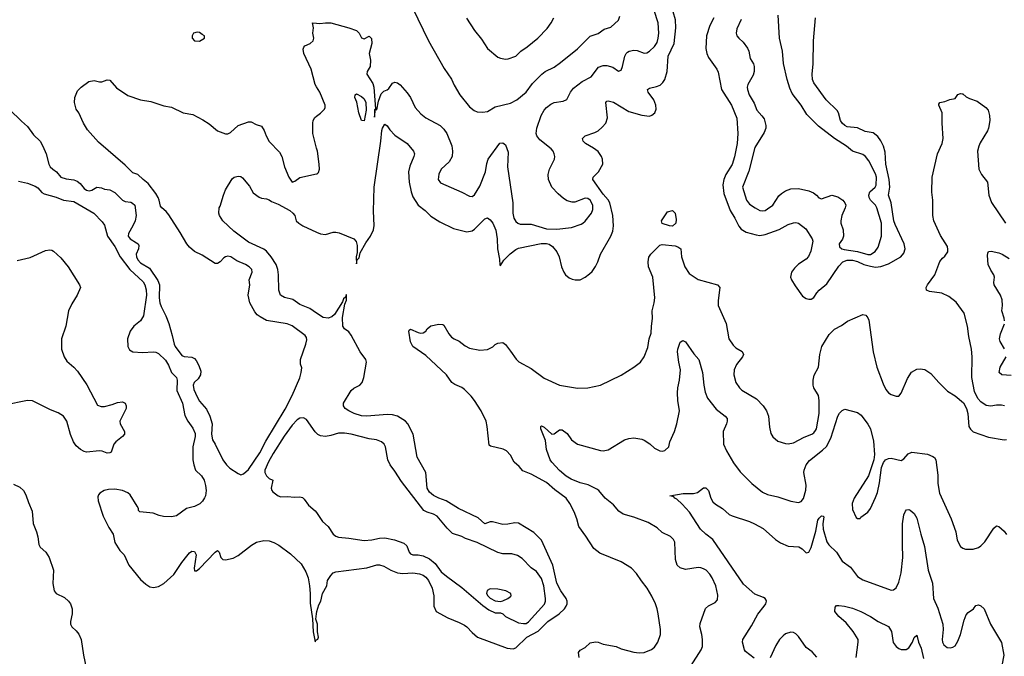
# Model space of a CAD drawing. Header units: inches. Extents: x 1771504 to 1971212, y 471788 to 643615.
# Tile 384 of 587: x 1877689 to 1885352, y 573660 to 578614. Entities that reach past the tile are written whole.
import ezdxf

# ---------------------------------------------------------------- set-up
doc = ezdxf.new("R2010")
doc.units = ezdxf.units.IN
doc.header["$MEASUREMENT"] = 0
doc.layers.add('B8577', color=7, linetype='Continuous')
doc.layers.add('B8587', color=7, linetype='Continuous')

msp = doc.modelspace()

# ---------------------------------------------------------------- linework, layer by layer
at = {"layer": 'B8577', "color": 5}
for points, elevation in [([(1880000, 578092.3), (1879989.5, 578110), (1879958.9, 578230), (1879901.6, 578350), (1879896, 578384), (1879900.1, 578399.9), (1879909.4, 578410.6), (1879950, 578428.2), (1879974, 578450), (1879979.6, 578470), (1879969.7, 578509.7), (1879975.1, 578550), (1879968.7, 578590), (1880000, 578587.7)], 540), ([(1877610, 577916.3), (1877703.7, 577823.7), (1877750, 577784.4), (1877797.4, 577717.4), (1877848.2, 577670), (1877870, 577631), (1877894.9, 577570), (1877916.3, 577490), (1877927.3, 577470), (1877946.8, 577450), (1877974.8, 577430), (1878010.7, 577390), (1878050, 577374.9), (1878110, 577367.6), (1878137.6, 577357.6), (1878160, 577340), (1878190, 577300.5), (1878210, 577287), (1878230, 577282.6), (1878250, 577287.4), (1878290, 577312), (1878326.4, 577306.4), (1878350, 577295.5), (1878390, 577290.3), (1878430.5, 577270), (1878489.2, 577209.2), (1878510, 577199.5), (1878554.4, 577194.4), (1878567.9, 577187.9), (1878586, 577170), (1878596.3, 577090), (1878586.8, 577050), (1878570.8, 577010), (1878535.8, 576950), (1878534.4, 576930), (1878548.5, 576910), (1878599.1, 576879.1), (1878610.2, 576870.2), (1878616.9, 576856.9), (1878614.9, 576830), (1878595.2, 576790), (1878597.5, 576770), (1878610, 576745.5), (1878630, 576723.5), (1878700.4, 576680.4), (1878765.5, 576585.5), (1878777.9, 576550), (1878773.8, 576450), (1878780.2, 576410), (1878790, 576381.6), (1878826.5, 576310), (1878848.9, 576250), (1878876.7, 576156.7), (1878890.3, 576090), (1878899.7, 576070), (1878950, 576001.7), (1878970, 575992.7), (1879030, 575989.2), (1879050, 575978.6), (1879063.2, 575963.2), (1879083.5, 575923.5), (1879098.6, 575878.6), (1879097.2, 575850), (1879079.2, 575820.8), (1879046.9, 575790), (1879040.7, 575770), (1879043.8, 575736.2), (1879070, 575678.4), (1879090, 575646.7), (1879143.4, 575583.4), (1879170.2, 575530.2), (1879186.4, 575470), (1879182.6, 575390), (1879190, 575346), (1879211.7, 575311.7), (1879269.1, 575190), (1879298.3, 575150), (1879325.7, 575125.7), (1879390, 575082.4), (1879410, 575073.7), (1879430, 575079.1), (1879470, 575112.9), (1879557.3, 575242.7), (1879605.5, 575334.5), (1879755.4, 575584.6), (1879810.2, 575689.8), (1879870, 575827.9), (1879881, 575870), (1879884.9, 575904.9), (1879874.9, 575934.9), (1879875.9, 575970), (1879916.9, 576090), (1879923.5, 576123.5), (1879920.6, 576140.6), (1879910, 576155.8), (1879810, 576231), (1879770, 576247.1), (1879610, 576273.3), (1879561, 576301), (1879538.6, 576318.6), (1879520.6, 576340.6), (1879479.5, 576410), (1879466.6, 576470), (1879480.5, 576550), (1879476.4, 576590), (1879499.7, 576650), (1879494.7, 576670), (1879474.3, 576690), (1879447.6, 576710), (1879379, 576739), (1879332, 576770), (1879310, 576774), (1879290, 576769.6), (1879278.2, 576761.8), (1879250, 576729.4), (1879230, 576717), (1879210, 576718.4), (1879110, 576782.7), (1879050, 576809.4), (1879010, 576843.6), (1878989.1, 576869.1), (1878938.6, 576958.6), (1878850, 577096.2), (1878830, 577122.9), (1878795.1, 577150), (1878784.2, 577164.2), (1878775.6, 577210), (1878767.3, 577230), (1878750, 577261.2), (1878690, 577339), (1878649.7, 577369.7), (1878610, 577409.4), (1878570, 577422.4), (1878510, 577481.7), (1878301.5, 577661.5), (1878216.9, 577756.9), (1878186, 577810), (1878149.4, 577889.4), (1878130, 577918), (1878120.9, 577950), (1878116, 577970), (1878119.3, 578010), (1878140.2, 578059.8), (1878168.7, 578090), (1878227.2, 578132.8), (1878270, 578140.8), (1878310, 578130.6), (1878329.4, 578130.6), (1878370, 578146.8), (1878390, 578142.8), (1878443.1, 578083.1), (1878530, 578025.5), (1878630, 577990.5), (1878710, 577978), (1878810, 577944), (1878870, 577932.7), (1878961, 577890), (1879036.1, 577876.1), (1879115.6, 577835.6), (1879163, 577803), (1879228.3, 577748.3), (1879290, 577725.8), (1879310, 577726.7), (1879330, 577737.4), (1879390, 577790.5), (1879470, 577820.7), (1879490, 577820.7), (1879530, 577798.8), (1879570, 577786), (1879592.8, 577752.8), (1879607.3, 577710), (1879630, 577666), (1879710, 577584.7), (1879730.4, 577550), (1879750.5, 577470), (1879783, 577390), (1879810, 577351.3), (1879830, 577358), (1879870, 577386), (1880000, 577415.1)], 540), ([(1880000, 577615.1), (1879969.7, 577730), (1879969.6, 577810.3), (1879973.2, 577830), (1879987.2, 577852.8), (1880000, 577863)], 540), ([(1877679, 577359), (1877750, 577342.8), (1877810, 577319.8), (1877830, 577305), (1877861.8, 577270), (1877879.3, 577259.3), (1877974, 577234), (1878030.1, 577210.1), (1878110, 577199.2), (1878265.2, 577110), (1878330, 577042.4), (1878350, 577014.6), (1878372.7, 576930), (1878430.1, 576850), (1878470.1, 576770), (1878545.8, 576670), (1878650, 576574.3), (1878663, 576550), (1878672.8, 576512.8), (1878676.5, 576470), (1878652.2, 576310), (1878630, 576270.8), (1878577.4, 576230), (1878550.3, 576190), (1878528.9, 576130), (1878532, 576070), (1878544.7, 576044.7), (1878570.2, 576030.2), (1878645.2, 576025.2), (1878730, 576028.7), (1878750, 576026.3), (1878770, 576016.8), (1878823.9, 575963.9), (1878847.2, 575927.2), (1878870, 575868.2), (1878911, 575830), (1878915.9, 575810), (1878912.3, 575730), (1878955.5, 575630), (1878974.4, 575534.4), (1878996.8, 575490), (1879036.7, 575436.7), (1879053.8, 575393.8), (1879054.7, 575370), (1879036.7, 575290), (1879038, 575190), (1879044.2, 575150), (1879058.5, 575110), (1879103.7, 575063.7), (1879124.4, 575030), (1879136.6, 574990), (1879140.4, 574950), (1879135.1, 574910), (1879127.5, 574892.5), (1879113.3, 574866.7), (1879092.4, 574847.6), (1879050, 574826.6), (1878988.7, 574811.3), (1878910, 574752.3), (1878870, 574744.8), (1878808.3, 574748.3), (1878774.9, 574754.9), (1878727, 574773), (1878624, 574784), (1878614.6, 574794.6), (1878613.2, 574810), (1878603, 574830), (1878550, 574915.8), (1878530, 574933.3), (1878490, 574949.8), (1878430, 574960.7), (1878381.2, 574958.8), (1878346, 574950), (1878312.7, 574930), (1878303, 574917), (1878297.7, 574902.3), (1878299.6, 574870), (1878338.3, 574750), (1878382.3, 574662.3), (1878417.4, 574610), (1878430, 574546.7), (1878470, 574484.4), (1878503.1, 574450), (1878538.7, 574370), (1878630, 574257.1), (1878670, 574221.6), (1878702.3, 574202.3), (1878730, 574196.4), (1878770, 574203.1), (1878810, 574226.4), (1878890, 574297.1), (1878951.1, 574390), (1878990, 574440.4), (1879010, 574464.4), (1879030, 574478.7), (1879050, 574475.8), (1879062.6, 574450), (1879046.3, 574346.3), (1879050, 574326), (1879066, 574326), (1879090, 574344.9), (1879210, 574470.3), (1879230, 574484), (1879242, 574470), (1879254, 574430), (1879270, 574414), (1879290.6, 574410.6), (1879350, 574424.4), (1879390, 574443.8), (1879493.5, 574526.5), (1879531.3, 574548.7), (1879590, 574561.6), (1879630, 574559.7), (1879666.8, 574546.8), (1879705.5, 574525.5), (1879797.5, 574457.5), (1879880.9, 574380.9), (1879916.7, 574316.7), (1879933.4, 574270), (1879944.2, 574210), (1879950.4, 574150), (1879950, 574074), (1879967.9, 573952.1), (1879972, 573850), (1879990, 573774), (1879995.3, 573784.7), (1880000, 573787.6)], 520), ([(1880000, 576331), (1879946.7, 576366.7), (1879870, 576397.7), (1879816, 576436), (1879750, 576452.8), (1879719.7, 576470), (1879705.6, 576510), (1879703.1, 576630), (1879697.8, 576670), (1879685, 576710), (1879647, 576770), (1879610, 576813.5), (1879590, 576829.8), (1879470, 576884.1), (1879355.1, 576970), (1879271.3, 577050), (1879244.7, 577090), (1879239.6, 577110), (1879242, 577150), (1879250, 577162), (1879276.2, 577250), (1879292, 577290), (1879344.2, 577375.8), (1879359, 577390), (1879390, 577398), (1879410, 577393), (1879422.9, 577382.9), (1879478.6, 577318.6), (1879507.5, 577267.5), (1879553.9, 577233.9), (1879570, 577225.3), (1879610, 577220.3), (1879630, 577212.2), (1879650, 577199.3), (1879699.9, 577179.9), (1879791, 577130), (1879816, 577110), (1879830, 577091.3), (1879842, 577050), (1879860.5, 577030), (1879893, 577010), (1880000, 576962)], 520), ([(1877670, 576739.6), (1877770, 576762.8), (1877890, 576818.5), (1877924.2, 576824.2), (1877939.9, 576819.9), (1877953, 576813), (1878010, 576761.3), (1878066.7, 576690), (1878154.9, 576550), (1878161.6, 576530), (1878136.9, 576470), (1878096.4, 576403.6), (1878070.2, 576350), (1878049.2, 576230), (1878014.2, 576130), (1878014.2, 576050), (1878034.4, 575990), (1878056.4, 575956.4), (1878111.8, 575910), (1878138.6, 575878.6), (1878212, 575772), (1878295.6, 575615.6), (1878324.2, 575604.2), (1878350, 575603.9), (1878410, 575619.1), (1878450, 575635.2), (1878490, 575640.5), (1878510.4, 575630.4), (1878519.1, 575610), (1878517.6, 575590), (1878469.3, 575490), (1878471.6, 575470), (1878505.3, 575410), (1878504.9, 575390), (1878489.1, 575370.9), (1878438, 575330), (1878423, 575310), (1878400.5, 575250), (1878390, 575244.8), (1878370, 575242.3), (1878330, 575256.9), (1878310, 575259.3), (1878210, 575249.8), (1878190, 575254.6), (1878162.6, 575270), (1878130, 575298.5), (1878109.1, 575330), (1878085.3, 575385.3), (1878055.5, 575490), (1878029.5, 575529.5), (1877990, 575555.9), (1877930, 575579.6), (1877790, 575648.5), (1877750, 575651.9), (1877570, 575615.4)], 480), ([(1880000, 575397.9), (1879990, 575408.3), (1879922.4, 575502.4), (1879896.8, 575516.8), (1879870, 575513.6), (1879850, 575501.7), (1879810, 575459.2), (1879747.2, 575372.8), (1879662.1, 575237.9), (1879625.9, 575174.1), (1879598.1, 575110), (1879598, 575090), (1879610, 575064.7), (1879630, 575045.2), (1879660.5, 575030), (1879647, 574970), (1879650.4, 574950), (1879660.7, 574940.7), (1879700.4, 574910), (1879721.7, 574901.7), (1879770, 574905.1), (1879830, 574899.5), (1879870, 574901.6), (1879890, 574896.9), (1879904.1, 574884.1), (1879937.2, 574837.2), (1879990, 574792.7), (1880000, 574778.2)], 540), ([(1877640.7, 575000.7), (1877690, 574975.6), (1877720.3, 574950), (1877737.4, 574917.4), (1877757.4, 574857.4), (1877787, 574790), (1877793.3, 574693.3), (1877819.5, 574630), (1877830.3, 574590), (1877838.4, 574530), (1877848.2, 574510), (1877892, 574470), (1877918.7, 574430), (1877952, 574330), (1877947.8, 574227.8), (1877957.6, 574170), (1877973.4, 574150), (1878037.2, 574117.2), (1878070, 574090.6), (1878085.5, 574070), (1878099.1, 574030), (1878099.1, 573990), (1878084.9, 573930), (1878084.9, 573910), (1878094, 573890), (1878130, 573859.1), (1878150, 573834), (1878166.7, 573790), (1878184.9, 573670), (1878207.2, 573570)], 480), ([(1880000, 573932.8), (1879994, 573950), (1880000, 573991.6)], 520)]:
    msp.add_lwpolyline(points, dxfattribs=dict(at, elevation=elevation))
at = {"layer": 'B8577', "color": 5, "elevation": 560}
msp.add_lwpolyline([(1879070, 578516.2), (1879042.8, 578510), (1879031, 578490), (1879031, 578470), (1879050, 578451), (1879090, 578446.8), (1879128, 578470), (1879128.7, 578490), (1879110, 578498), (1879090, 578515.1)], close=True, dxfattribs=at)
at = {"layer": 'B8587', "color": 5}
for points, elevation in [([(1880000, 578587.7), (1880025.8, 578585.8), (1880070, 578590.9), (1880110, 578588.9), (1880250, 578551.4), (1880310.2, 578530), (1880332.1, 578510), (1880350, 578472.7), (1880370, 578465.5), (1880410, 578485.5), (1880426.7, 578466.7), (1880430.3, 578430), (1880408.2, 578350), (1880418.4, 578298.4), (1880417.7, 578250), (1880393.2, 578210), (1880391.3, 578190), (1880437.7, 578117.7), (1880445.6, 578090), (1880459.1, 577920.9), (1880450, 577914), (1880450, 577856), (1880457, 577897), (1880454, 577906), (1880462, 577918), (1880470, 577914), (1880480.8, 577979.2), (1880502, 578038), (1880522.1, 578057.9), (1880550.4, 578069.6), (1880560.9, 578079.1), (1880590, 578121.3), (1880610, 578128.5), (1880630, 578122.4), (1880650, 578106.4), (1880705.3, 578045.3), (1880730.3, 578010), (1880766.7, 577930), (1880810, 577881.6), (1880850, 577850.4), (1880961.6, 577790), (1880990, 577762.4), (1881014, 577730), (1881053.4, 577633.4), (1881058.2, 577590), (1881055.2, 577550), (1881031.7, 577508.3), (1880968.7, 577450), (1880950, 577413.2), (1880946.4, 577370), (1880963.9, 577343.9), (1881130, 577272.4), (1881190, 577240.5), (1881210, 577239.3), (1881230, 577252), (1881270, 577319.6), (1881313.9, 577430), (1881324.5, 577495.5), (1881336.2, 577530), (1881426.1, 577653.9), (1881450, 577657.1), (1881470, 577640.5), (1881490, 577584.7), (1881485, 577470), (1881526.8, 577190), (1881528, 577110), (1881536.1, 577070), (1881550, 577043.1), (1881566, 577030), (1881583.6, 577023.6), (1881670, 577021.9), (1881790, 576987.3), (1881870, 576984.3), (1881983.5, 576996.5), (1882057.6, 577022.4), (1882072.3, 577030), (1882090, 577047.7), (1882138.7, 577110), (1882150, 577138), (1882150.8, 577170), (1882130, 577209.6), (1882110, 577221.7), (1882090, 577225.1), (1882010, 577195.1), (1881990, 577193.6), (1881950, 577205.1), (1881922, 577222), (1881878.9, 577258.9), (1881831, 577311), (1881805.1, 577370), (1881802.4, 577410), (1881811.6, 577450), (1881851.4, 577528.6), (1881854, 577550), (1881849.6, 577570), (1881840.7, 577590), (1881824.5, 577610), (1881738.3, 577678.3), (1881715.1, 577710), (1881708.5, 577730), (1881714, 577770), (1881748.7, 577870), (1881771.1, 577910), (1881790, 577931.6), (1881822.8, 577957.2), (1881850, 577970.2), (1881919.1, 577980.9), (1881947, 577993), (1881975.4, 578050), (1881999.7, 578080.3), (1882066.7, 578133.3), (1882137.2, 578170), (1882194.6, 578245.4), (1882230, 578258.6), (1882258, 578258), (1882304.8, 578244.8), (1882350, 578213.4), (1882370, 578220.7), (1882381.1, 578250), (1882398, 578330), (1882408.4, 578350), (1882419.6, 578360.4), (1882432.7, 578370), (1882470, 578377.3), (1882494.3, 578374.3), (1882550, 578352.7), (1882570, 578357.1), (1882590, 578368.4), (1882630, 578405.7), (1882650, 578436.3), (1882658.5, 578470), (1882662.2, 578510), (1882656.8, 578590), (1882626.9, 578686.9)], 540), ([(1880000, 576962), (1880030, 576948.6), (1880070, 576942.9), (1880130, 576960.3), (1880150, 576961.7), (1880175.9, 576955.9), (1880290.2, 576910.2), (1880309.2, 576889.2), (1880316.7, 576856.7), (1880316.5, 576803.5), (1880308.8, 576770), (1880310, 576714), (1880314.8, 576745.2), (1880330, 576761), (1880339.8, 576800.2), (1880383.3, 576876.7), (1880419.7, 576930), (1880441.6, 576978.4), (1880447.5, 577012.5), (1880443.4, 577123.4), (1880447.3, 577310), (1880501.1, 577670), (1880507.7, 577752.3), (1880512.2, 577770), (1880530, 577800.2), (1880550, 577787.4), (1880570, 577757.4), (1880610, 577716.1), (1880703.8, 577650), (1880754.8, 577590), (1880761.6, 577570), (1880757.4, 577550), (1880726, 577474), (1880715, 577430), (1880720.2, 577350), (1880735.1, 577275.1), (1880750, 577237.1), (1880790.1, 577170.2), (1880843.7, 577130), (1880890, 577084.2), (1880960.2, 577040.2), (1881064.9, 576990), (1881170, 576962.4), (1881210, 576972.3), (1881230, 576985.4), (1881310, 577065.2), (1881330, 577072.6), (1881350, 577057.4), (1881370.2, 577030), (1881395.7, 576975.7), (1881406.1, 576910), (1881406.8, 576830), (1881423.2, 576750), (1881424.9, 576704.9), (1881430, 576701), (1881458.2, 576741.8), (1881507, 576793), (1881550, 576827.1), (1881570, 576836.9), (1881748.4, 576871.6), (1881790, 576872.7), (1881810, 576866.7), (1881835.3, 576850), (1881870, 576808.4), (1881888.6, 576768.6), (1881905.2, 576690), (1881923, 576650), (1881937.8, 576630), (1881966.6, 576606.6), (1881990, 576595.5), (1882011.1, 576588.9), (1882050.6, 576590.6), (1882089.8, 576610.2), (1882124.2, 576635.8), (1882144.2, 576655.8), (1882170, 576692.7), (1882189.1, 576730.9), (1882209.8, 576790), (1882290.5, 576930), (1882305.4, 576970), (1882311.1, 577010), (1882305.8, 577090), (1882282.2, 577190), (1882270, 577212.7), (1882230, 577256.1), (1882149.7, 577370), (1882151.5, 577390), (1882192.6, 577430), (1882228.7, 577490), (1882225.5, 577530), (1882217.7, 577550), (1882190, 577588.7), (1882155.2, 577615.2), (1882093.3, 577650), (1882074.7, 577670), (1882069.6, 577690), (1882089.3, 577710), (1882164.3, 577735.7), (1882189.9, 577750.1), (1882223, 577777), (1882249.8, 577810), (1882265, 577850), (1882249.6, 577970), (1882259.3, 577980.7), (1882270, 577983.8), (1882310, 577971.4), (1882430, 577900.1), (1882530, 577871.8), (1882590, 577864.9), (1882610, 577870.3), (1882631.2, 577888.8), (1882641.4, 577918.6), (1882640.2, 577950), (1882623.7, 577990), (1882579.8, 578050), (1882575.1, 578070), (1882590, 578080.2), (1882646.1, 578093.9), (1882674.3, 578105.7), (1882695.6, 578124.4), (1882710.9, 578149.1), (1882729.2, 578210), (1882737, 578330), (1882781.7, 578430), (1882795.9, 578550), (1882792.9, 578612.9), (1882775.7, 578675.7)], 520), ([(1880746.5, 578706.5), (1880870.3, 578450.3), (1880993.9, 578233.9), (1881050, 578150.7), (1881070, 578104), (1881113.4, 578030), (1881190, 577935.8), (1881226.8, 577906.8), (1881250, 577898.5), (1881290, 577894), (1881330, 577899.7), (1881390, 577936.2), (1881510, 577964.7), (1881557.6, 577990), (1881630, 578050.4), (1881681.1, 578118.9), (1881752.3, 578190), (1881779.3, 578210), (1881850, 578244.9), (1881898.9, 578281.1), (1882030, 578387.2), (1882130, 578487), (1882190, 578507.2), (1882238.6, 578541.4), (1882290, 578556.4), (1882349.6, 578610.4), (1882359.1, 578640.9)], 560), ([(1881165.3, 578625.2), (1881229, 578529), (1881282, 578462), (1881330.3, 578390.3), (1881410, 578324), (1881430, 578314), (1881470, 578308.2), (1881490.9, 578310.9), (1881550, 578330.6), (1881589.8, 578370.2), (1881637.8, 578402.2), (1881722.9, 578470), (1881793.4, 578546.6), (1881825.6, 578590), (1881845.1, 578630)], 580), ([(1883091.2, 578630), (1883061, 578570), (1883035.3, 578490), (1883030.1, 578390.1), (1883035.5, 578350), (1883050, 578319.6), (1883115, 578230), (1883125.4, 578205.4), (1883150.1, 578070), (1883229.6, 577949.6), (1883270.7, 577849.3), (1883277.7, 577730), (1883272.9, 577650), (1883253, 577547), (1883233.5, 577486.5), (1883185, 577410), (1883169, 577370), (1883161.5, 577330), (1883170, 577263.1), (1883218, 577130), (1883255.7, 577070), (1883287, 577007), (1883304.2, 576984.2), (1883342, 576962), (1883419.5, 576939.5), (1883450, 576934.2), (1883490, 576941.9), (1883598.6, 576981.4), (1883670, 577020.2), (1883710, 577034.7), (1883730, 577035.8), (1883750, 577030.2), (1883806.2, 576986.2), (1883856.9, 576910), (1883862.3, 576890), (1883846.1, 576813.9), (1883827.9, 576772.1), (1883809.2, 576750.8), (1883750, 576710.9), (1883718.8, 576681.2), (1883696.9, 576650), (1883689.1, 576610), (1883696.2, 576590), (1883724.1, 576544.1), (1883782.1, 576462.1), (1883810, 576443.5), (1883830, 576439), (1883850, 576440.5), (1883870, 576451.3), (1883891.8, 576490), (1883909.9, 576510), (1883970, 576559.6), (1884062.9, 576697.1), (1884095, 576730), (1884130, 576742.7), (1884170, 576743.7), (1884210, 576733.3), (1884258, 576710), (1884310, 576695.9), (1884350, 576688.7), (1884390, 576693.4), (1884450, 576715.7), (1884547.3, 576770), (1884570, 576796.5), (1884580.4, 576830), (1884571.3, 576870), (1884501.2, 577021.2), (1884493.1, 577050), (1884470.4, 577190), (1884450.4, 577250), (1884460.1, 577310), (1884456.5, 577370), (1884430.4, 577490), (1884424.1, 577584), (1884411, 577630), (1884391.3, 577671.3), (1884366.4, 577706.4), (1884330, 577734.6), (1884270, 577744.3), (1884210, 577772.1), (1884130, 577780.6), (1884110, 577790.7), (1884089.9, 577810), (1884077, 577830), (1884060.7, 577890), (1884050, 577908.2), (1883966, 577990), (1883870, 578124.2), (1883858.7, 578150), (1883855.8, 578190), (1883864.2, 578270), (1883866.8, 578450), (1883882, 578630)], 520), ([(1883303.6, 578616.4), (1883270, 578542), (1883264.9, 578510), (1883270.3, 578490), (1883284.6, 578470), (1883318.5, 578438.5), (1883352.8, 578392.8), (1883362.8, 578370), (1883373.5, 578313.5), (1883399.3, 578270), (1883404.4, 578250), (1883404.4, 578210), (1883396.5, 578183.5), (1883356.3, 578110), (1883350.6, 578090), (1883353, 578070), (1883365.3, 578030), (1883405.1, 577965.1), (1883424.9, 577910), (1883466, 577866), (1883481.8, 577841.8), (1883497, 577790), (1883495.3, 577770), (1883482.2, 577737.8), (1883410, 577619.3), (1883363.4, 577436.6), (1883314, 577310), (1883346.5, 577210), (1883370, 577179.3), (1883413.4, 577150), (1883450, 577130.4), (1883470, 577126.7), (1883490, 577130.4), (1883510, 577141.3), (1883550, 577170.3), (1883596.6, 577243.4), (1883617.1, 577262.9), (1883650, 577282.9), (1883690, 577298.4), (1883750, 577299.7), (1883830, 577282.7), (1883867.7, 577267.7), (1883890.1, 577250.1), (1883908.2, 577228.2), (1883930, 577219.6), (1884010, 577250.1), (1884056.3, 577236.3), (1884094.8, 577210), (1884110.7, 577190), (1884117.2, 577170), (1884114.2, 577150), (1884088.3, 577090), (1884079.2, 577050), (1884079.8, 577030), (1884098.5, 576978.5), (1884100.7, 576930), (1884092.6, 576907.4), (1884067.8, 576870), (1884070, 576846.7), (1884088.4, 576830), (1884105.2, 576825.2), (1884210, 576811.6), (1884290, 576786.5), (1884310, 576787.2), (1884347.8, 576810), (1884370, 576843), (1884394.9, 576930), (1884395.9, 577030), (1884359.8, 577150), (1884348.4, 577170), (1884310.5, 577210.5), (1884300.2, 577230), (1884297.3, 577250), (1884305.4, 577274.6), (1884345.7, 577310), (1884354.3, 577325.7), (1884358, 577390), (1884350, 577413.6), (1884296.8, 577516.8), (1884271.5, 577550), (1884250, 577564.4), (1884170, 577591.3), (1884124.5, 577630), (1884030.8, 577690.8), (1883906.4, 577786.4), (1883816, 577876), (1883770, 577949.5), (1883701, 578041), (1883682.2, 578082.2), (1883661.3, 578150), (1883633.6, 578273.6), (1883625.6, 578370), (1883602.4, 578470), (1883591.2, 578648.8)], 540), ([(1880000, 577863), (1880030, 577886.8), (1880061.3, 577918.7), (1880067.3, 577930), (1880067.8, 577950), (1880025.1, 578050), (1880000, 578092.3)], 540), ([(1885352.3, 575610), (1885330, 575615.8), (1885290, 575615.8), (1885246.9, 575606.9), (1885210, 575611.5), (1885170, 575641.6), (1885146.7, 575666.7), (1885120, 575720), (1885098.7, 575830), (1885102, 575990), (1885097.5, 576050), (1885075.9, 576150), (1885064.4, 576230), (1885039.8, 576330), (1884975.9, 576415.9), (1884919.6, 576459.6), (1884865.7, 576485.7), (1884770, 576498.9), (1884745.1, 576510), (1884743.5, 576530), (1884753, 576550), (1884812.1, 576627.9), (1884850, 576733.4), (1884870, 576758), (1884890, 576774), (1884911, 576809), (1884912.7, 576827.3), (1884909.6, 576850), (1884856, 576936), (1884802.2, 577050), (1884795.8, 577090), (1884796.8, 577210), (1884786.5, 577273.5), (1884791.1, 577390), (1884831.5, 577570), (1884867.6, 577650), (1884875.6, 577690), (1884867, 577810), (1884867.3, 577890), (1884841.2, 577950), (1884842.7, 577957.3), (1884850, 577971), (1884890, 577978.8), (1884926.6, 577993.4), (1884970, 578001), (1884990, 578031), (1885010, 578038.8), (1885022.7, 578037.3), (1885030, 578036.3), (1885054.6, 578014.6), (1885080.3, 578000.2), (1885139.9, 577979.9), (1885207.3, 577930), (1885225.5, 577910), (1885236.4, 577870), (1885238, 577830), (1885228.8, 577770), (1885221.7, 577750), (1885163.8, 577656.2), (1885152.4, 577630), (1885143.9, 577590), (1885153.1, 577450), (1885174.9, 577410), (1885220.3, 577350), (1885230.2, 577250), (1885252.5, 577192.5), (1885360.3, 577030)], 480), ([(1880000, 577415.1), (1880004, 577416), (1880013.6, 577426.4), (1880022, 577450), (1880020.9, 577490), (1880006.6, 577590), (1880000, 577615.1)], 540), ([(1882042.4, 573650), (1882038.7, 573690), (1882050, 573707.7), (1882090, 573728.2), (1882130, 573764.6), (1882170, 573772.2), (1882191.1, 573771.1), (1882230, 573755.8), (1882330, 573736.9), (1882370, 573719.6), (1882470, 573691.5), (1882510, 573687.4), (1882550, 573690.3), (1882606.6, 573713.4), (1882628.7, 573731.3), (1882655.6, 573770), (1882677, 573830), (1882676.2, 573870), (1882658, 573990), (1882651.2, 574030), (1882638, 574070), (1882610, 574129.3), (1882571.8, 574191.8), (1882527.3, 574247.3), (1882490, 574305.1), (1882450, 574345.6), (1882370, 574396.3), (1882203.1, 574463.1), (1882158.6, 574498.6), (1882096.3, 574596.3), (1882041.1, 574670), (1882026, 574730), (1882004.9, 574784.9), (1881971.2, 574850), (1881941.3, 574890), (1881855.2, 574955.2), (1881790, 575013.3), (1881670, 575078.5), (1881604.2, 575104.2), (1881576.6, 575136.6), (1881536.9, 575170), (1881510, 575225.2), (1881478.6, 575258.6), (1881451.3, 575271.3), (1881354.5, 575294.5), (1881343.5, 575303.5), (1881328, 575450), (1881319.7, 575490), (1881281.6, 575570), (1881229.6, 575650), (1881203.6, 575683.6), (1881150, 575736.3), (1881130, 575751.3), (1881075.2, 575775.2), (1881051.8, 575791.8), (1881009.7, 575850), (1880850, 576002.3), (1880749.3, 576070), (1880730, 576108), (1880717.2, 576190), (1880720.9, 576199.1), (1880730, 576206), (1880790, 576180.3), (1880810, 576175.6), (1880830, 576178), (1880849.5, 576190), (1880861.3, 576210), (1880890, 576231.1), (1880950, 576244.4), (1880982.8, 576242.8), (1880990, 576238), (1881028, 576170), (1881050, 576144), (1881070, 576130.6), (1881110, 576114), (1881155.8, 576075.8), (1881190, 576057.1), (1881270, 576043.8), (1881330, 576048), (1881372, 576068), (1881390, 576086), (1881410, 576097.3), (1881450, 576102.8), (1881470, 576086), (1881510, 576036), (1881551.8, 575971.8), (1881572.9, 575952.9), (1881670, 575901.1), (1881770, 575825.3), (1881890, 575770.7), (1882030, 575748), (1882110, 575750.6), (1882210, 575770.6), (1882370, 575848.2), (1882470, 575910.6), (1882519.3, 575950), (1882550, 575990.8), (1882577.5, 576062.5), (1882588.4, 576130), (1882604.7, 576175.3), (1882606.3, 576230), (1882614.6, 576290), (1882611.7, 576350), (1882627.8, 576410), (1882633, 576450), (1882616.3, 576610), (1882584, 576690), (1882580.3, 576730), (1882586.6, 576766.6), (1882599.8, 576790), (1882670, 576859.7), (1882690, 576864.1), (1882790, 576853.4), (1882810, 576847.2), (1882833.4, 576830), (1882840.8, 576770), (1882865.5, 576690), (1882899.6, 576639.6), (1882970, 576592.2), (1883121, 576550), (1883139.1, 576530), (1883123.7, 576430), (1883124.9, 576390), (1883186.4, 576250), (1883206.7, 576130), (1883240.9, 576080.9), (1883262, 576062), (1883311.4, 576031.4), (1883321.6, 576010), (1883314.4, 575990), (1883267.2, 575930), (1883249.2, 575890.8), (1883247.8, 575850), (1883263.1, 575790), (1883290, 575750.4), (1883310, 575732), (1883422.8, 575662.8), (1883476, 575610), (1883500.3, 575570), (1883516.5, 575530), (1883523.6, 575443.6), (1883533.7, 575393.7), (1883550, 575367.3), (1883590, 575335.5), (1883650, 575317.1), (1883670, 575314.9), (1883710, 575320.4), (1883793.2, 575366.8), (1883854.5, 575390), (1883870, 575400.3), (1883883, 575417), (1883890.7, 575430), (1883911.3, 575548.7), (1883911.9, 575651.9), (1883905.2, 575690), (1883870.7, 575750), (1883864.8, 575770), (1883863.7, 575810), (1883872.1, 575847.9), (1883905.8, 575910), (1883917.4, 576010), (1883932.9, 576070), (1883990, 576163.7), (1884030, 576205.5), (1884085.6, 576234.4), (1884131, 576269), (1884250, 576321.3), (1884274.3, 576314.3), (1884290, 576294), (1884296.5, 576276.5), (1884330.2, 576030), (1884359.7, 575910), (1884410, 575779.5), (1884430, 575737), (1884450, 575711.8), (1884470, 575697.6), (1884510, 575683.8), (1884530, 575685.5), (1884550, 575706.8), (1884597.2, 575822.8), (1884630, 575870.4), (1884670, 575894.6), (1884697.5, 575897.5), (1884732.2, 575892.2), (1884780, 575860), (1884843.1, 575790), (1884910, 575724.9), (1884970, 575688.2), (1885032.9, 575632.9), (1885056.5, 575590), (1885068.9, 575550), (1885076.3, 575450), (1885088.1, 575428.1), (1885108.1, 575408.1), (1885230, 575365.5), (1885350, 575344), (1885370, 575347.3)], 480), ([(1885354, 576270), (1885351.5, 576291.5), (1885332.7, 576350), (1885338, 576390), (1885334.9, 576434.9), (1885322, 576470), (1885273.6, 576550), (1885269.5, 576570.5), (1885274.5, 576610), (1885270, 576628), (1885246.3, 576666.3), (1885227.3, 576710), (1885220.9, 576779.1), (1885222.7, 576797.3), (1885230, 576811), (1885250, 576813.4), (1885310, 576799.5), (1885334, 576790), (1885390, 576754.9)], 460), ([(1880000, 573991.6), (1880002.7, 574010), (1880018.4, 574061.6), (1880034, 574090), (1880047, 574150), (1880080.5, 574210), (1880085.1, 574250), (1880110, 574290.5), (1880129.8, 574310.2), (1880150, 574317.4), (1880390, 574348), (1880470, 574371), (1880490, 574372.7), (1880522.9, 574362.9), (1880577.1, 574330), (1880628.7, 574308.7), (1880670, 574305.5), (1880750, 574309.3), (1880801.4, 574301.4), (1880830, 574291.2), (1880850, 574275.8), (1880870, 574251.4), (1880899, 574190), (1880912.2, 574130), (1880911.6, 574050), (1880930.3, 574010.3), (1881020.8, 573960.8), (1881110, 573924.6), (1881150, 573902.3), (1881169.3, 573889.3), (1881210, 573844.9), (1881253.4, 573810), (1881484.2, 573724.2), (1881530, 573718.9), (1881550, 573726.7), (1881636.8, 573810), (1881723, 573857), (1881799.8, 573930), (1881888, 573990), (1881929.3, 574030.7), (1881943.1, 574050), (1881949.8, 574070), (1881949.8, 574090), (1881942.5, 574110), (1881901, 574170), (1881870.3, 574230.3), (1881837.3, 574370), (1881750, 574565.1), (1881690, 574624.8), (1881570, 574697.6), (1881541.4, 574698.6), (1881488.4, 574688.5), (1881450, 574687.3), (1881370, 574705.7), (1881350, 574705.7), (1881310, 574692), (1881258.5, 574738.5), (1881105.1, 574810), (1881008, 574870), (1880950, 574890.5), (1880910, 574911), (1880878.3, 574938.3), (1880860.9, 574970), (1880850.6, 575090), (1880782.6, 575210), (1880752.1, 575390), (1880710, 575469.5), (1880693, 575490), (1880630, 575528.4), (1880590, 575540.4), (1880550, 575542), (1880391.6, 575528.4), (1880350, 575530.5), (1880291.2, 575550), (1880251.2, 575570), (1880223.5, 575590), (1880208.6, 575610), (1880208.7, 575630), (1880269.2, 575730), (1880290, 575748.1), (1880336, 575770), (1880353.6, 575790), (1880366.8, 575830), (1880387.4, 575950), (1880383.9, 575970), (1880337.8, 576030), (1880270, 576159.3), (1880250, 576184.4), (1880216.4, 576210), (1880203.8, 576230), (1880202.5, 576297.5), (1880220, 576400), (1880232.3, 576432.3), (1880231.9, 576471.9), (1880230, 576475.3), (1880224.1, 576455.9), (1880210, 576441.2), (1880201.1, 576418.9), (1880138.6, 576321.4), (1880118.6, 576301.4), (1880090, 576291.1), (1880050, 576297.4), (1880000, 576331)], 520), ([(1885353.7, 576053.7), (1885318.4, 576110), (1885313.6, 576130), (1885323, 576170), (1885352.9, 576247.1)], 460), ([(1882913.7, 573590), (1882991.6, 573710), (1883002, 573738), (1883002.4, 573790), (1882998.7, 573830), (1882983.5, 573890), (1882984.7, 573915.3), (1883027.6, 574032.4), (1883050, 574054), (1883102, 574078), (1883119.5, 574100.5), (1883123.3, 574136.7), (1883106, 574210), (1883079.3, 574270), (1883059.7, 574299.7), (1883031.2, 574330), (1883010, 574342.3), (1882990, 574349.8), (1882970, 574351), (1882870, 574336.4), (1882830, 574349.7), (1882805.6, 574370), (1882792.6, 574412.6), (1882788, 574548), (1882778, 574570), (1882753.1, 574593.1), (1882690, 574625.1), (1882650, 574660.7), (1882580.9, 574700.9), (1882470, 574744), (1882386, 574766), (1882351.6, 574790), (1882310, 574838), (1882245.6, 574890), (1882195.4, 574950), (1882181.2, 574961.2), (1882114.1, 574994.1), (1882050, 575009.9), (1881980, 575040), (1881943, 575063), (1881890, 575107.2), (1881830.7, 575170), (1881817.8, 575190), (1881788.9, 575270), (1881780.1, 575340.1), (1881744.7, 575430), (1881744.5, 575450), (1881750, 575453.7), (1881770, 575444), (1881830, 575388.2), (1881850, 575390.6), (1881890, 575423), (1881910, 575421.6), (1881950, 575393.7), (1881983.8, 575343.8), (1882030, 575311.8), (1882210, 575261.3), (1882230, 575258.5), (1882270, 575267.6), (1882395.9, 575344.1), (1882430, 575356), (1882470, 575360.3), (1882530, 575350.3), (1882550, 575342), (1882593.4, 575313.4), (1882630, 575279.1), (1882670, 575258.8), (1882690, 575256), (1882710, 575261), (1882741.2, 575290), (1882749.4, 575330), (1882786.3, 575410), (1882803.5, 575470), (1882823.1, 575570), (1882810.8, 575650), (1882807.4, 575710), (1882811, 575750), (1882825.1, 575810), (1882832, 575890), (1882819.4, 575950), (1882809.8, 576030.2), (1882811.5, 576050), (1882830, 576106), (1882850, 576119.1), (1882870, 576106.8), (1882935.2, 576015.2), (1882973.4, 575970), (1883002.8, 575870), (1883013.6, 575770), (1883024.8, 575715.2), (1883043.2, 575670), (1883110, 575583.7), (1883180.5, 575530), (1883194.9, 575510), (1883195.8, 575490), (1883190.3, 575470), (1883164.9, 575410), (1883166.5, 575310), (1883190, 575259.1), (1883245.5, 575165.5), (1883297.1, 575097.1), (1883385.9, 575005.9), (1883470, 574937.1), (1883510, 574919.5), (1883590, 574900.3), (1883690, 574866.4), (1883750, 574858), (1883770, 574863.8), (1883790, 574887.7), (1883807.6, 574952.4), (1883809.1, 574990.9), (1883792.8, 575090), (1883795.3, 575110), (1883810, 575150.2), (1883836.7, 575183.4), (1883936.7, 575263.3), (1883966.9, 575293.1), (1884001.1, 575358.9), (1884056.9, 575530), (1884070, 575553.4), (1884090, 575574), (1884110, 575582.8), (1884210, 575558.8), (1884237.5, 575537.5), (1884290, 575467.7), (1884311.1, 575431.1), (1884334.3, 575334.3), (1884341.8, 575230), (1884336.9, 575190), (1884295.2, 575064.8), (1884184.2, 574890), (1884167.2, 574850), (1884170, 574802), (1884199.6, 574739.6), (1884210, 574732), (1884230, 574734), (1884236.4, 574743.6), (1884290, 574781), (1884309.6, 574810.4), (1884350, 574896), (1884363.8, 574936.2), (1884379.7, 575010), (1884395.4, 575130), (1884410.9, 575169.1), (1884427.3, 575190), (1884450, 575200.3), (1884470, 575203.1), (1884550, 575185.3), (1884570, 575197.1), (1884602.8, 575237.2), (1884632, 575248), (1884752.9, 575232.9), (1884796.4, 575216.4), (1884808, 575208), (1884819.7, 575190), (1884834, 575070), (1884834.7, 575005.3), (1884847.9, 574930), (1884937, 574730), (1884974, 574630), (1884985.1, 574565.1), (1885010, 574516), (1885030, 574501), (1885050, 574494.8), (1885110, 574494.8), (1885150, 574506.8), (1885170, 574518.8), (1885199.3, 574550), (1885270, 574658.8), (1885290, 574674.8), (1885310, 574670.8), (1885350, 574634), (1885370, 574607.3)], 460), ([(1885406.3, 575846.3), (1885331.5, 575851.5), (1885312, 575870), (1885319.7, 575910), (1885366, 575990)], 460), ([(1880000, 574778.2), (1880047.2, 574710), (1880090, 574670.3), (1880130, 574611.4), (1880150, 574594.7), (1880170, 574586.7), (1880250, 574580.9), (1880370, 574560.8), (1880430, 574567.1), (1880490, 574580.2), (1880530, 574581.8), (1880607.5, 574567.5), (1880680, 574540), (1880701.1, 574521.1), (1880720.3, 574470), (1880730, 574457), (1880749.4, 574449.4), (1880790, 574448.8), (1880830, 574441.8), (1880878.8, 574418.8), (1880923.1, 574383.1), (1880970, 574318.7), (1881010, 574283.8), (1881130, 574195.8), (1881294.7, 574054.7), (1881340.8, 574020.8), (1881390, 573999.5), (1881430, 573998), (1881450, 573990.7), (1881470.8, 573970), (1881570, 573921.7), (1881610, 573914.6), (1881630, 573916.6), (1881650, 573927.7), (1881772.9, 574067), (1881781.4, 574090), (1881781.2, 574110), (1881768.7, 574210), (1881750, 574266.6), (1881710, 574320.5), (1881669.7, 574349.7), (1881600.8, 574420.8), (1881563.9, 574443.9), (1881518.7, 574458.7), (1881450, 574458.7), (1881410, 574467), (1881250, 574545), (1881158, 574578), (1881130, 574592.8), (1881056.6, 574616.6), (1881016.3, 574656.3), (1880938, 574750), (1880910, 574767.6), (1880861.6, 574781.6), (1880835.7, 574795.7), (1880661.8, 575021.8), (1880610, 575102), (1880571.2, 575150), (1880555.4, 575190), (1880535.6, 575290), (1880526.6, 575310), (1880505.2, 575330), (1880466.2, 575346.2), (1880410, 575353), (1880269.8, 575389.8), (1880217, 575397), (1880170, 575395.6), (1880110, 575377.6), (1880070, 575370.9), (1880030, 575376.4), (1880010, 575387.6), (1880000, 575397.9)], 540), ([(1883405.3, 573645.3), (1883337.1, 573697.1), (1883329.6, 573710), (1883315.6, 573770), (1883317, 573790), (1883383.7, 573896.3), (1883432.4, 573987.6), (1883484, 574050), (1883495.4, 574070), (1883500.5, 574090), (1883497.5, 574097.5), (1883489.7, 574109.7), (1883477.6, 574117.6), (1883410, 574144.7), (1883322.5, 574222.5), (1883082.9, 574570), (1883030, 574609.6), (1882988, 574650), (1882901.8, 574781.8), (1882844.9, 574844.9), (1882804.1, 574884.1), (1882788.7, 574890), (1882780.4, 574900.4), (1882748, 574910), (1882851.8, 574928.2), (1882933.6, 574926.4), (1882964.7, 574935.3), (1883010, 574970.7), (1883030, 574970.7), (1883050, 574950.7), (1883066.7, 574890), (1883082.5, 574862.5), (1883103.2, 574843.2), (1883159.5, 574810), (1883210, 574764.9), (1883232.9, 574752.9), (1883370, 574710.2), (1883407.8, 574692.2), (1883476, 574656), (1883570, 574570.2), (1883610, 574543.8), (1883670, 574516.5), (1883752.7, 574512.7), (1883777.8, 574497.7), (1883810, 574464.9), (1883830, 574470.6), (1883850, 574506), (1883885.2, 574634.8), (1883901.3, 574718.7), (1883910, 574734.9), (1883930, 574752.4), (1883942, 574750), (1883946.4, 574746.4), (1883940.7, 574690), (1883943.2, 574650), (1883971, 574550), (1883986.7, 574526.7), (1884045.4, 574470), (1884090, 574399.6), (1884154.4, 574354.4), (1884210, 574282), (1884250, 574254.3), (1884470, 574175.3), (1884490, 574177.6), (1884510, 574192.7), (1884530, 574236.3), (1884549.9, 574310.1), (1884562.6, 574430), (1884558.2, 574530), (1884559.1, 574690), (1884570, 574762), (1884582.7, 574790), (1884590, 574801), (1884610, 574802.8), (1884618.5, 574798.5), (1884650, 574770.8), (1884670, 574736), (1884700.9, 574610), (1884730, 574514.8), (1884760.2, 574330), (1884793, 574230), (1884799.7, 574110), (1884834, 574034), (1884873.4, 573910), (1884876.2, 573870), (1884869.1, 573790), (1884872, 573770), (1884881.3, 573750), (1884907.3, 573730), (1884930, 573726.7), (1884950, 573730.3), (1884970, 573742.4), (1884990, 573777.3), (1885009.8, 573830.2), (1885038.4, 573941.6), (1885056.1, 573983.9), (1885070, 574000.3), (1885111.6, 574030), (1885130, 574055.5), (1885150, 574060.4), (1885170, 574052), (1885194, 574030), (1885243.8, 573910), (1885330, 573768.4), (1885348.3, 573670), (1885332.7, 573590)], 440), ([(1884198, 573650), (1884215.6, 573770), (1884213.6, 573790), (1884174.3, 573854.3), (1884122, 573922), (1884064, 573970), (1884034, 574010), (1884036.4, 574043.6), (1884045.2, 574054.8), (1884064.7, 574055.3), (1884109.4, 574050.6), (1884170, 574035.3), (1884234, 574010), (1884310, 573970.4), (1884371.3, 573931.3), (1884450, 573892.4), (1884474.7, 573854.7), (1884487.1, 573767), (1884510, 573736.1), (1884530, 573721.2), (1884550, 573713.4), (1884587.5, 573712.5), (1884610, 573726.7), (1884637.6, 573770), (1884650, 573806), (1884670, 573824.7), (1884684.4, 573770), (1884704.8, 573724.8), (1884723.7, 573643.7)], 420), ([(1880000, 573787.6), (1880010, 573794), (1880014, 573810), (1880008, 573850), (1880008, 573910), (1880000, 573932.8)], 520), ([(1883893.8, 573653.8), (1883855.3, 573695.3), (1883810, 573728), (1883750, 573814.5), (1883730, 573835.1), (1883710, 573845.4), (1883690, 573848.4), (1883650, 573835.6), (1883630, 573821), (1883602, 573790), (1883574.5, 573745.5), (1883530.2, 573649.8)], 440)]:
    msp.add_lwpolyline(points, dxfattribs=dict(at, elevation=elevation))
for points, elevation in [([(1880370, 577826), (1880350, 577829.2), (1880328.2, 577890), (1880313.3, 577973.3), (1880297.6, 578010), (1880299, 578030), (1880310, 578037.3), (1880350, 578016.5), (1880370, 577999.6), (1880382, 577970), (1880384.7, 577910)], 520), ([(1882770, 577007.4), (1882745.2, 577010), (1882690, 577028.5), (1882685.1, 577050), (1882730, 577118.8), (1882770, 577130.8), (1882790.7, 577110), (1882799.1, 577059.1), (1882794.4, 577030)], 480), ([(1881350, 574184.8), (1881326.8, 574173.2), (1881322.7, 574150), (1881332.6, 574130), (1881350, 574112.6), (1881390, 574091.6), (1881430, 574088.1), (1881450, 574091.1), (1881488, 574110), (1881510, 574126.5), (1881513.5, 574130), (1881511.6, 574150), (1881473.6, 574170), (1881410, 574182.9)], 560)]:
    msp.add_lwpolyline(points, close=True, dxfattribs=dict(at, elevation=elevation))

doc.saveas('drawing.dxf')
